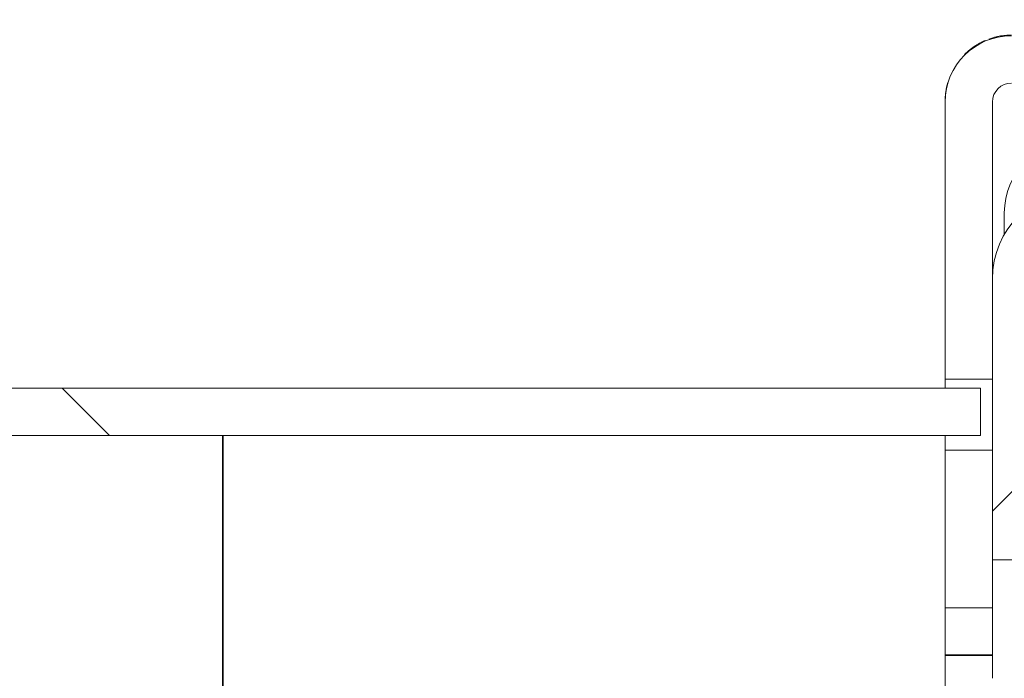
# Model space of a CAD drawing. Header units: millimetres. Extents: x 4 to 1188, y 1 to 840.
# Tile 275 of 299: x 894.21 to 900.15, y 495.41 to 499.38. Entities that reach past the tile are written whole.
import ezdxf

# ---------------------------------------------------------------- set-up
doc = ezdxf.new("R2010")
doc.units = ezdxf.units.MM
doc.layers.add('1', color=7, linetype='Continuous')
doc.styles.add('Arial Unicode MS', font='Arial Unicode MS')
doc.dimstyles.get("Standard").update_dxf_attribs({"dimtxt": 0.18, "dimasz": 0.18, "dimexe": 0.18, "dimexo": 0.0625, "dimgap": 0.09, "dimtad": 0, "dimtih": 1, "dimtoh": 1, "dimdec": 4, "dimzin": 0, "dimdsep": 46, "dimtxsty": 'Standard', "dimcen": 0.09, "dimadec": 0, "dimazin": 0, "dimtfac": 1, "dimtdec": 4, "dimtofl": 0, "dimtmove": 0, "dimatfit": 3, "dimfxl": 0, "dimtolj": 1, "dimtzin": 0, "dimarcsym": 0})

# ---------------------------------------------------------------- blocks, each defined once
blk = doc.blocks.new('_U18')
at = {"layer": '1', "color": 18, "lineweight": 35}
for p, q in [((919.3673, 499.3819), (938.1657, 499.3819)), ((936.1657, 499.3819), (936.1657, 485.8009)), ((891.0282, 485.8009), (938.1657, 485.8009))]:
    blk.add_line(p, q, dxfattribs=at)
at = {"layer": '1', "color": 18, "lineweight": 70}
for points in [[(936.1657, 499.3819), (936.9416, 495.8819), (935.3897, 495.8819)], [(936.1657, 485.8009), (935.3897, 489.3009), (936.9416, 489.3009)]]:
    blk.add_solid(points, dxfattribs=at)
at = {"layer": '1', "color": 18, "linetype": 'Continuous', "lineweight": 13, "insert": (935.7128, 490.5456), "char_height": 3, "attachment_point": 7, "rotation": 90, "line_spacing_factor": 1.047437, "style": 'Arial Unicode MS'}
blk.add_mtext('\\fArial Unicode MS|b0|i0;\\W1.0000;95', dxfattribs=at)

msp = doc.modelspace()

# ---------------------------------------------------------------- hatches: boundary and pattern name
at = {"layer": '1', "linetype": 'Continuous', "lineweight": 35}
h = msp.add_hatch(dxfattribs=at)
h.set_pattern_fill('ANSI31', color=154, scale=1.55, angle=29.9848, style=0)
h.paths.add_polyline_path([(899.7959, 496.7855), (900.0816, 496.7855), (900.0816, 495.8355), (899.7959, 495.8355)], flags=0)
edge = h.paths.add_edge_path(flags=0)
edge.add_line((900.0816, 498.8855), (900.0816, 497.214))
edge.add_line((900.0816, 497.214), (899.7959, 497.214))
edge.add_line((899.7959, 497.214), (899.7959, 498.8855))
edge.add_arc((900.1959, 498.8855), 0.4, 90, 180, ccw=False)
edge.add_line((900.1959, 499.2855), (901.4387, 499.2855))
edge.add_line((901.4387, 499.2855), (901.4387, 498.9997))
edge.add_line((901.4387, 498.9997), (900.1959, 498.9997))
edge.add_arc((900.1959, 498.8855), 0.1143, 90, 180)
h = msp.add_hatch(dxfattribs=at)
h.set_pattern_fill('ANSI31', color=154, scale=1.55, angle=-2.13e-14, style=0)
h.paths.add_polyline_path([(910.7602, 492.2676), (910.7602, 491.839), (908.053, 491.839), (908.053, 492.2676)], flags=0)
edge = h.paths.add_edge_path(flags=0)
edge.add_arc((921.8244, 497.8176), 0.5429, 0, 90, ccw=False)
edge.add_line((922.3673, 497.8176), (922.3673, 496.1247))
edge.add_line((922.3673, 496.1247), (921.9387, 496.1247))
edge.add_line((921.9387, 496.1247), (921.9387, 497.8176))
edge.add_arc((921.8244, 497.8176), 0.1143, 360, 450)
edge.add_line((921.8244, 497.9319), (920.3959, 497.9319))
edge.add_line((920.3959, 497.9319), (920.3959, 498.3605))
edge.add_line((920.3959, 498.3605), (921.8244, 498.3605))
edge = h.paths.add_edge_path(flags=0)
edge.add_arc((900.6244, 497.8176), 0.1143, 90, 180)
edge.add_line((900.5101, 497.8176), (900.5101, 496.1247))
edge.add_line((900.5101, 496.1247), (900.0816, 496.1247))
edge.add_line((900.0816, 496.1247), (900.0816, 497.8176))
edge.add_arc((900.6244, 497.8176), 0.5429, 90, 180, ccw=False)
edge.add_line((900.6244, 498.3605), (902.053, 498.3605))
edge.add_line((902.053, 498.3605), (902.053, 497.9319))
edge.add_line((902.053, 497.9319), (900.6244, 497.9319))
h.paths.add_polyline_path([(911.6887, 491.839), (911.6887, 492.2676), (914.3959, 492.2676), (914.3959, 491.839)], flags=0)
h = msp.add_hatch(dxfattribs=at)
h.set_pattern_fill('ANSI31', color=154, scale=1.55, angle=89.9544, style=0)
h.paths.add_polyline_path([(889.2959, 497.1605), (900.0101, 497.1605), (900.0101, 496.8747), (889.2959, 496.8747)], flags=0)

# ---------------------------------------------------------------- linework, layer by layer
at = {"layer": '1', "color": 154, "linetype": 'Continuous', "lineweight": 13}
for p, q in [((899.7959, 497.214), (899.7959, 498.8855)), ((900.0816, 498.8855), (900.0816, 497.214)), ((900.153, 498.0867), (900.153, 498.2176)), ((900.0816, 496.1247), (900.0816, 497.8176)), ((900.0816, 497.214), (899.7959, 497.214)), ((899.7959, 497.1605), (899.7959, 497.214)), ((889.2959, 497.1605), (900.0101, 497.1605)), ((900.0101, 497.1605), (900.0101, 496.8747)), ((900.0101, 496.8747), (889.2959, 496.8747)), ((899.7959, 496.7855), (899.7959, 496.8748)), ((899.7959, 495.8355), (899.7959, 496.7855)), ((899.7959, 496.7855), (900.0816, 496.7855)), ((900.0816, 496.7855), (900.0816, 495.8355)), ((900.5101, 496.1247), (900.0816, 496.1247)), ((900.0816, 495.8355), (899.7959, 495.8355)), ((899.7959, 495.5497), (899.7959, 495.8355)), ((900.0816, 495.4105), (900.0816, 495.8355)), ((899.7959, 495.5497), (899.7959, 494.0766))]:
    msp.add_line(p, q, dxfattribs=at)
at = {"layer": '1', "color": 154, "linetype": 'Continuous', "lineweight": 35}
for p, q in [((895.4387, 494.0056), (895.4387, 496.8747)), ((900.0816, 495.5497), (899.7959, 495.5497))]:
    msp.add_line(p, q, dxfattribs=at)
at = {"layer": '1', "color": 154, "linetype": 'Continuous', "lineweight": 13}
for centre, radius in [((900.1959, 498.8855), 0.4), ((900.1959, 498.8855), 0.1143), ((900.5816, 498.2176), 0.4286), ((900.6244, 497.8176), 0.5429)]:
    msp.add_arc(centre, radius, 90, 180, dxfattribs=at)
for points, knots in [([(899.913, 499.1719), (899.9232, 499.1821), (899.9338, 499.1915), (899.9501, 499.2047), (899.9556, 499.2089), (899.9668, 499.217), (899.9725, 499.221), (899.9897, 499.2321), (900.0012, 499.2387), (900.0211, 499.249), (900.0293, 499.2528), (900.0376, 499.2564)], [0, 0, 0, 0, 0.270279, 0.270279, 0.405419, 0.405419, 0.540559, 0.540559, 0.810838, 0.810838, 1, 1, 1, 1]), ([(900.0602, 499.2653), (900.0683, 499.2682), (900.0764, 499.2709), (900.0876, 499.2741), (900.0907, 499.275), (900.0968, 499.2766), (900.0999, 499.2774), (900.1091, 499.2796), (900.1153, 499.2809), (900.1338, 499.2844), (900.1462, 499.2861), (900.1648, 499.2879), (900.1741, 499.2885), (900.185, 499.2889), (900.1896, 499.289), (900.1927, 499.289), (900.1943, 499.289), (900.1959, 499.289)], [0, 0, 0, 0, 0.182478, 0.182478, 0.250605, 0.250605, 0.318731, 0.318731, 0.454985, 0.454985, 0.727493, 0.727493, 0.863746, 0.931873, 0.965937, 0.965937, 1, 1, 1, 1]), ([(899.8125, 499.0033), (899.8069, 498.9844), (899.8028, 498.9655), (899.7986, 498.9369), (899.7976, 498.9274), (899.7965, 498.913), (899.7962, 498.9058), (899.796, 498.8986), (899.7959, 498.8938), (899.7959, 498.8914), (899.7959, 498.889)], [0, 0, 0, 0, 0.5, 0.5, 0.75, 0.75, 0.875, 0.9375, 0.9375, 1, 1, 1, 1])]:
    msp.add_open_spline(points, degree=3, knots=knots, dxfattribs=at)

# ---------------------------------------------------------------- dimensions: what is measured, and where the dimension line sits
at = {"layer": '1', "color": 18, "linetype": 'Continuous', "lineweight": 13}
dim = msp.add_linear_dim(base=(936.1657, 499.3819), p1=(879.654, 485.8009), p2=(911.2244, 499.3819), angle=270, dimstyle='Standard', override={"dimtxt": 3, "dimasz": 3.5, "dimexe": 2, "dimexo": 1, "dimgap": 1.5, "dimtad": 1, "dimtih": 0, "dimtoh": 0, "dimdec": 0, "dimlfac": 7, "dimzin": 8, "dimdsep": 44, "dimlunit": 2, "dimtxsty": 'Arial Unicode MS', "dimsah": 1, "dimse1": 0, "dimse2": 0, "dimsd1": 0, "dimsd2": 0, "dimclrd": 18, "dimclre": 18, "dimclrt": 18, "dimtol": 0, "dimtm": -0.1, "dimtfac": 0.666667, "dimtdec": 2, "dimtofl": 1, "dimtmove": 0, "dimtzin": 8, "dimlwd": 35, "dimlwe": 35}, dxfattribs=at)
dim.commit()
dim.dimension.update_dxf_attribs({"geometry": '_U18', "text_midpoint": (936.1657, 492.5914), "dimtype": 160})

doc.saveas('drawing.dxf')
